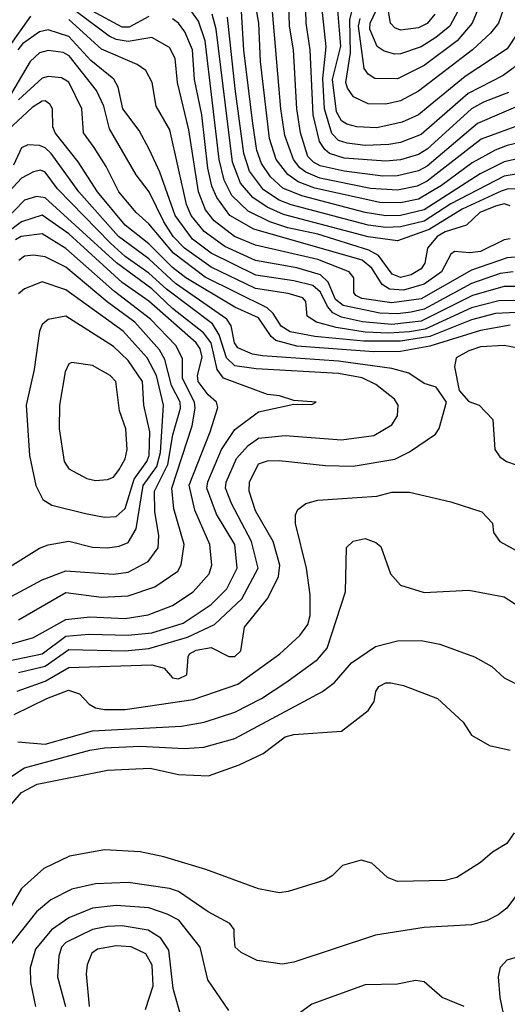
# Model space of a CAD drawing. Extents: x 501367 to 657802, y 482273 to 547541.
# Tile 661 of 714: x 629179 to 630825, y 495752 to 499077. Entities that reach past the tile are written whole.
import ezdxf

# ---------------------------------------------------------------- set-up
doc = ezdxf.new("R2010")
doc.units = 0

msp = doc.modelspace()

# ---------------------------------------------------------------- linework, layer by layer
at = {"layer": '0CON20XD'}
for points in [[(630933.8, 499145), (630825, 498978.6), (630683.3, 498885), (630565, 498788.3), (630525, 498755.6), (630469.9, 498730.1), (630385, 498711.6), (630316.7, 498715), (630283.8, 498723.9), (630265, 498735.2), (630248.9, 498765), (630235.6, 498874.4), (630263, 498987), (630242, 499245)], [(630985, 499083.3), (630896, 498965), (630845, 498912.7), (630811.6, 498888.4), (630693.1, 498826.9), (630535, 498688.6), (630465, 498661.7), (630425.1, 498654.9), (630345, 498652.2), (630285, 498659.2), (630255, 498668.4), (630232.6, 498692.6), (630207.8, 498775), (630201.9, 498878.1), (630213.3, 498985), (630188.3, 499228.3)], [(630767.9, 499212.1), (630706.3, 499065), (630655.6, 499005), (630545, 498922.2), (630455, 498876.4), (630377.9, 498877.9), (630355, 498892.8), (630342.2, 498912.2), (630322.3, 499055), (630328.9, 499081.1)], [(630818.5, 499128.5), (630796.2, 499065), (630768.9, 499031.1), (630708.1, 498975), (630525, 498834.8), (630465, 498802.8), (630415, 498791.6), (630355, 498792.4), (630306.2, 498816.2), (630285.2, 498845), (630279.6, 498865), (630295.7, 498964.3), (630293.9, 499076.1), (630319.4, 499185)], [(630895, 498278), (630825, 498272.4), (630705, 498231.2), (630535, 498134.1), (630435, 498120.9), (630334.6, 498135), (630313.9, 498145), (630307.5, 498155), (630306.7, 498205), (630291.8, 498225), (630185, 498267.1), (629975, 498315.7), (629903.8, 498345), (629835, 498397.6), (629806.1, 498435), (629782, 498495), (629750, 498705), (629711.6, 498865), (629703.9, 498945), (629685, 498983.1), (629625, 499016.1), (629545, 499002.4), (629505, 499009.6), (629480.8, 499020.8), (629289.8, 499165)], [(630835, 498448.6), (630815, 498454.4), (630785, 498446.4), (630732.5, 498425), (630687.1, 498382.9), (630615, 498360.3), (630588, 498345), (630555.5, 498305), (630546.8, 498255), (630534.1, 498235), (630501.1, 498215), (630465, 498205.6), (630436.9, 498216.9), (630390.1, 498280.1), (630358.2, 498298.2), (630185, 498352.3), (630084, 498374), (630023.8, 498393.8), (629950.6, 498430.6), (629895, 498483.2), (629869.2, 498535), (629852.6, 498605), (629805.3, 499005.3), (629782, 499072), (629737.6, 499135)], [(630905, 498671.1), (630825, 498652.1), (630784.1, 498635.9), (630707.1, 498592.9), (630602.9, 498517.1), (630525, 498470), (630465, 498458.6), (630395, 498459.2), (630175, 498507.4), (630119.3, 498529.3), (630084.1, 498554.1), (630045.1, 498605), (630022.5, 498675), (629992.1, 498935), (629986.2, 499065), (629970.4, 499155)], [(630885, 498726.6), (630737.3, 498672.7), (630555, 498531.1), (630520.5, 498515), (630455, 498501), (630363.9, 498506.1), (630191.8, 498541.8), (630145, 498561.6), (630125, 498576.4), (630103.2, 498605), (630074.6, 498685), (630060.9, 498775), (630029.6, 499145)], [(630895, 498799.5), (630725, 498726.4), (630555, 498582.5), (630525, 498566.2), (630455, 498549.9), (630405, 498548.4), (630275, 498564.9), (630193.1, 498583.1), (630170.6, 498595), (630151.5, 498615), (630126.9, 498695), (630115.1, 498775.1), (630102.9, 498975), (630090.1, 499055), (630088.1, 499135)], [(630828.9, 498831.1), (630745, 498798.3), (630705, 498775.8), (630555, 498639.8), (630525, 498621.6), (630465, 498603.2), (630415, 498598.8), (630275, 498609.3), (630225.3, 498625.3), (630208.6, 498638.6), (630191.1, 498665), (630169.6, 498755), (630159.9, 498975), (630146.4, 499065), (630143.4, 499155)], [(629615, 499086.9), (629548.8, 499051.2), (629525, 499051.2), (629425, 499104.9)], [(630905, 498616.5), (630815, 498596.1), (630733.8, 498556.2), (630545, 498434.9), (630465, 498415.7), (630415, 498414.7), (630345, 498425.5), (630131.3, 498481.3), (630067.4, 498507.4), (630025.4, 498545.4), (629995, 498591.2), (629980, 498635), (629965.9, 498725.9), (629936, 498974), (629928, 499105)], [(630658.4, 499105), (630631.2, 499055), (630583.9, 499016.1), (630535, 498985.2), (630465, 498960.9), (630445, 498960), (630409.9, 498969.9), (630385.5, 498985.5), (630361.2, 499045), (630362.2, 499065), (630382.9, 499107.1)], [(630580.2, 499095), (630555, 499063.5), (630525, 499048.5), (630465, 499041.7), (630445, 499049.5), (630431, 499065), (630424.2, 499104.2)], [(629215, 499087.9), (629141.9, 498985)], [(630845, 498224.9), (630800.9, 498219.1), (630705, 498186.1), (630545, 498099.6), (630501.1, 498088.9), (630455, 498083), (630395.1, 498085.1), (630271.5, 498111.5), (630245, 498132.2), (630220.1, 498190.1), (630194.9, 498214.9), (630115, 498238.9), (629975, 498263.1), (629871.1, 498311.1), (629801.3, 498361.3), (629758.3, 498415), (629742.5, 498452.5), (629685.2, 498705.2), (629639.1, 498785), (629626.2, 498865), (629605.2, 498905.2), (629575.2, 498925.2), (629455, 498977.3), (629345, 499076.7)], [(630835, 498336.3), (630815, 498333), (630735, 498293.3), (630699, 498289), (630646.7, 498293.3), (630634.7, 498285.3), (630603, 498225), (630545, 498183.7), (630475, 498163.8), (630427, 498167), (630402.7, 498182.7), (630367.8, 498237.8), (630335, 498264.4), (629969.4, 498369.4), (629888.5, 498415), (629844.1, 498475.9), (629828, 498515), (629814.4, 498575), (629793.3, 498755), (629769.2, 498875), (629762.6, 498975), (629736, 499036), (629714.9, 499064.9), (629695, 499079.6)], [(630903.1, 498506.9), (630825, 498503.9), (630805, 498497.8), (630673.4, 498436.6), (630561.4, 498368.6), (630455, 498330.2), (630355, 498343.2), (630069.2, 498419.2), (630014.2, 498444.1), (629965.7, 498475.7), (629924.6, 498525), (629896.9, 498595), (629842.3, 499045), (629829, 499095)], [(630895, 498561.9), (630815, 498548.7), (630635, 498454.3), (630545, 498396.4), (630465, 498377.2), (630415, 498374.9), (630355, 498382.9), (630095, 498451.8), (630055, 498467.3), (630001.6, 498501.6), (629955, 498565.3), (629935.1, 498625.1), (629906.7, 498843.3), (629880.7, 499085)], [(630895, 498175.6), (630815, 498175.6), (630707.9, 498145), (630535, 498059), (630435, 498047.9), (630336.1, 498056.1), (630265, 498071.8), (630236.5, 498086.5), (630217.7, 498107.7), (630195, 498156), (630168.6, 498178.6), (630105, 498195.3), (629976.2, 498213.8), (629825, 498288.2), (629762.6, 498335), (629703.8, 498415), (629652.1, 498562.1), (629616.7, 498636.7), (629582.2, 498702.2), (629526.7, 498775), (629511.7, 498848.3), (629496.2, 498876.2), (629419.1, 498939.1), (629345, 499020), (629275, 499042.8), (629245, 499036.1), (629188.3, 498995), (629172.5, 498975)], [(630915, 498128.8), (630797.2, 498127.2), (630705, 498103.5), (630548, 498032), (630495, 498022.6), (630425, 498017.6), (630345, 498021.6), (630247, 498037), (630180.9, 498055), (630150, 498075), (630145.4, 498125), (630135, 498137.1), (630085, 498151.5), (629975, 498168.8), (629825, 498241.2), (629735, 498305.1), (629697.5, 498345), (629665, 498393.5), (629615.8, 498495.8), (629572.5, 498552.5), (629481.8, 498708.2), (629462.4, 498785), (629437.6, 498837.6), (629345.2, 498955), (629325, 498965.2), (629275, 498972.3), (629245.4, 498965), (629214, 498935), (629077.2, 498705)], [(630905, 498090), (630786, 498084), (630705, 498063), (630563.2, 498006.8), (630465, 497991.4), (630340.7, 497990.7), (630175, 498007.3), (630092.1, 498022.1), (630061.2, 498041.2), (630034.2, 498084.2), (630014, 498104), (629805, 498206.9), (629697.7, 498287.7), (629615, 498387.1), (629571.7, 498425), (629514, 498495), (629470.9, 498580.9), (629429.8, 498645), (629394.7, 498695), (629388.8, 498775), (629345, 498865.9), (629319.8, 498879.8), (629275, 498884.8), (629255, 498878.9), (629175, 498805.5)], [(630835, 498045.1), (630735, 498027.5), (630564, 497974), (630465, 497956.7), (630374.7, 497954.7), (630114.6, 497974.6), (630043.2, 497993.2), (630027.4, 498007.4), (629985, 498070.4), (629905.6, 498105.6), (629739.4, 498205), (629695, 498240.2), (629615, 498320.1), (629535, 498382.7), (629441.5, 498495), (629376.5, 498596.5), (629298, 498695), (629291.1, 498715), (629289.8, 498775), (629280.8, 498790.8), (629265, 498802.2), (629255, 498802), (629220.5, 498779.5), (629139.9, 498705)], [(629170.6, 496809.4), (629265, 496843.1), (629345, 496889.4), (629625, 496898.8), (629666.7, 496886.7), (629695, 496854.7), (629715, 496851.1), (629743.3, 496865), (629747.1, 496925), (629752.3, 496935), (629775, 496948.2), (629825, 496956.3), (629885, 496925.9), (629905, 496925.9), (629925.3, 496945), (629938.4, 497025), (630016.7, 497123.3), (630053, 497197), (630057.1, 497235), (630034.3, 497314.3), (629975, 497418.2), (629953.1, 497485), (629954.8, 497515), (629985, 497576.6), (630015, 497586.7), (630055, 497588.6), (630211, 497571), (630305, 497568.9), (630445, 497592.5), (630495, 497617.5), (630582.7, 497677.3), (630595.8, 497695.8), (630620, 497785), (630585, 497836.2), (630545, 497848.1), (630493.1, 497883.1), (630435, 497899.3), (630255, 497924.1), (629998.8, 497941.2), (629965, 497947.4), (629915, 497969.1), (629903.8, 497985), (629892.6, 498042.6), (629878, 498065), (629705, 498185.6), (629615, 498269.6), (629512.6, 498345), (629378.8, 498495), (629285, 498625.2), (629265, 498644.1), (629245, 498651.7), (629205.8, 498654.2), (629185, 498644.4), (629157.8, 498585)], [(629175, 496872.6), (629265, 496893.9), (629345, 496950.6), (629535, 496945.9), (629615, 496953.3), (629745, 496991.5), (629836, 497034), (629929.3, 497120.7), (629984.4, 497225), (629961.8, 497315), (629893.5, 497443.5), (629873.2, 497495), (629875.4, 497514.6), (629910.8, 497595), (629950.7, 497639.3), (629985, 497663.6), (630075, 497673), (630265, 497657.5), (630375, 497672.9), (630435, 497708.1), (630455, 497738.8), (630457.2, 497775), (630443.9, 497795), (630381.5, 497845), (630335, 497867.4), (630255, 497882.2), (629977.6, 497897.6), (629905, 497907.7), (629877.2, 497935), (629852, 498012), (629829.3, 498049.3), (629675, 498166.7), (629615, 498221.1), (629535, 498277.4), (629485, 498321.5), (629306.2, 498505), (629265, 498561.4), (629248.7, 498568.7), (629225, 498562.5), (629185, 498541), (629142.1, 498495)], [(629135, 496911.1), (629254.1, 496935.9), (629335, 496994.9), (629412.3, 497002.3), (629545, 496998.2), (629625, 497006.7), (629730.6, 497039.4), (629825, 497101.5), (629878.7, 497155), (629913, 497225), (629905.1, 497305.1), (629843.3, 497406.7), (629810.3, 497495), (629813.8, 497516.2), (629860, 497625), (629905, 497692.5), (629985, 497752.5), (630105, 497778.8), (630165, 497777.5), (630180, 497785), (630105, 497791.2), (630056.4, 497806.4), (630015, 497811.5), (629866.5, 497866.5), (629845.8, 497895.8), (629825.1, 497985), (629799.8, 498019.8), (629695, 498101.7), (629625, 498167.4), (629505.4, 498255.4), (629265, 498475.5), (629235, 498479.3), (629195, 498467.6), (629124.6, 498395.4)], [(629055, 496942.3), (629225, 496991), (629335, 497051.2), (629415, 497060), (629535, 497054.5), (629612.9, 497067.1), (629695, 497098.6), (629764.1, 497145), (629818.1, 497205), (629827.1, 497235), (629820.7, 497305), (629770.1, 497420.1), (629751.1, 497505), (629822.1, 497685), (629847.3, 497767.3), (629843.2, 497785), (629815, 497809.8), (629781.1, 497855), (629779.4, 497875), (629795, 497937.5), (629787.6, 497965), (629774.5, 497985), (629615, 498126.2), (629525, 498189.7), (629345, 498353.2), (629255, 498416.1), (629185, 498393.6), (629134.5, 498355.5)], [(629175, 497050.2), (629335, 497142.8), (629455, 497126.3), (629545, 497130.7), (629635, 497161.1), (629712.7, 497215), (629724.3, 497235.7), (629734.4, 497305), (629699.7, 497425), (629692.6, 497495), (629761.3, 497705), (629771.8, 497765), (629769.2, 497785), (629728.8, 497865), (629728.5, 497931.5), (629707.1, 497975), (629620.3, 498065), (629499.2, 498159.2), (629335, 498304.5), (629255, 498353.6), (629183.3, 498345), (629165, 498332.7)], [(629135, 497121.6), (629254.6, 497185.4), (629335, 497215.2), (629495, 497204.8), (629545, 497210.6), (629612.3, 497247.7), (629646.7, 497293.3), (629649, 497335), (629634.5, 497415), (629633.5, 497485), (629679.5, 497575), (629695.8, 497675), (629721.5, 497765), (629720.6, 497785), (629691.7, 497841.7), (629669.2, 497929.2), (629651.3, 497961.3), (629567.7, 498055), (629473.9, 498123.9), (629335, 498241.2), (629265, 498276), (629225, 498281.3), (629195, 498277.6), (629176.2, 498263.8)], [(629137.5, 497225), (629245, 497292.5), (629275, 497303.3), (629345, 497315.3), (629425, 497295.7), (629475, 497293), (629515, 497298.8), (629545, 497311.8), (629572.3, 497357.7), (629595.9, 497504.1), (629641.6, 497568.4), (629653.9, 497615), (629664.8, 497775), (629640.7, 497875), (629609, 497935), (629528.1, 498025), (629335, 498164.4), (629255, 498191.6), (629195, 498167.8), (629175, 498150.4)], [(629465, 497396.9), (629505, 497399.5), (629535, 497426.2), (629565.4, 497524.6), (629608.5, 497585), (629615.4, 497605.4), (629617.9, 497685), (629597.5, 497775), (629593.3, 497855), (629545, 497926.2), (629495, 497972.9), (629335, 498075.7), (629275, 498064.5), (629255, 498046.9), (629245.3, 498025), (629228, 497895), (629200.8, 497775), (629211.6, 497605), (629233.3, 497503.3), (629256.4, 497456.4), (629287.6, 497437.6), (629400.8, 497409.2), (629465, 497396.9)], [(630980, 497945), (630815, 497977), (630735, 497971.7), (630695, 497958.7), (630653.1, 497935), (630647.1, 497905), (630662.5, 497825), (630695, 497787.5), (630730, 497775), (630777, 497727), (630783.3, 497625), (630800.5, 497600.5), (630822.5, 497585), (630855, 497573.3)], [(629435, 497520.5), (629475, 497524.5), (629495, 497532.2), (629515, 497557.8), (629535, 497594.2), (629541.4, 497625), (629537.4, 497695), (629515.8, 497755.8), (629503.8, 497855), (629484.5, 497875), (629425, 497909.3), (629355, 497919.2), (629345, 497914.2), (629332.3, 497887.7), (629313.4, 497775), (629312.5, 497695), (629329.3, 497585), (629345, 497559.5), (629405, 497527.5), (629435, 497520.5)], [(629160.2, 496730.2), (629270, 496785), (629343.3, 496813.3), (629380.1, 496800.1), (629413.2, 496765), (629435, 496753.2), (629465, 496747.4), (629535, 496747.3), (629765, 496781.2), (629915, 496833.4), (630057.7, 496935), (630125, 496997.1), (630151.3, 497035), (630159.3, 497065), (630159.3, 497135), (630147.4, 497225), (630110, 497375), (630110.5, 497405), (630117.8, 497422.2), (630145, 497442.7), (630185.3, 497454.7), (630385, 497467.6), (630435, 497481.8), (630495, 497480.9), (630635, 497448.8), (630738.8, 497415), (630775, 497376.7), (630778.8, 497345), (630800, 497315), (630958.3, 497228.3)], [(629172, 496638), (629265, 496630.9), (629425, 496675.2), (629725, 496691.2), (629802, 496705), (629905, 496738.9), (629995, 496784.8), (630080.5, 496840.5), (630184.2, 496915.8), (630216.8, 496955), (630278.5, 497145), (630282.5, 497295), (630304.6, 497315.4), (630345, 497324.3), (630381.7, 497311.7), (630398.3, 497298.3), (630430.6, 497205), (630465, 497166.9), (630545, 497142.2), (630695, 497150.5), (630815, 497128.1), (630865.8, 497095)], [(629145, 496518.4), (629195, 496550.6), (629415, 496609.9), (629465, 496617.8), (629585, 496623.3), (629735, 496616), (629800.3, 496620.2), (629905, 496649.8), (630201.3, 496808.7), (630241.9, 496838.1), (630298.9, 496905), (630380.3, 496959.7), (630455, 496979.2), (630535, 496980), (630597.9, 496967.9), (630715, 496925.5), (630772.7, 496892.7), (630815, 496854.5), (630885, 496819.2)], [(629128.3, 496401.7), (629185, 496467.1), (629238.1, 496495), (629475, 496542.4), (629619.1, 496549.1), (629715, 496528.3), (629816.2, 496523.8), (629919.7, 496560.3), (630000.7, 496599.3), (630075, 496655.3), (630105, 496663.2), (630265, 496674.4), (630355.4, 496744.6), (630375.6, 496775), (630381.7, 496808.3), (630391.2, 496825), (630415, 496838), (630432.3, 496837.7), (630475, 496828.1), (630590, 496785), (630676, 496705), (630705, 496661.2), (630765.6, 496625.6), (630835, 496610.5)], [(630848.8, 496331.2), (630824.2, 496295), (630775, 496265.6), (630735, 496230.6), (630655, 496180), (630615, 496170), (630455, 496167.1), (630420.3, 496180.3), (630368.2, 496228.2), (630331.7, 496238.3), (630268.8, 496221.2), (630234.2, 496185.8), (630208.8, 496171.2), (630085, 496132.5), (630055, 496128.6), (629985, 496141.5), (629807.1, 496207.1), (629665, 496249.6), (629585, 496266.9), (629465, 496273.2), (629347.3, 496252.7), (629259.9, 496210.1), (629185, 496142.8), (629115.6, 496024.4)], [(630895, 496172.5), (630823.3, 496076.7), (630795, 496054.3), (630755, 496034.4), (630705, 496020), (630545, 496011.2), (630380, 495985), (630105, 495894.7), (630065, 495887.5), (629980.5, 495900.5), (629926.9, 495926.9), (629905.8, 495945), (629903.2, 495983.2), (629902.9, 496005), (629888.6, 496025), (629815, 496064.7), (629715, 496132.9), (629685, 496143), (629545, 496162.8), (629435, 496159.3), (629355, 496140.7), (629283.8, 496105), (629235.7, 496064.3), (629140.5, 495945)], [(629885, 495731.4), (629813.8, 495835), (629788, 495945), (629715.7, 496035.7), (629676.9, 496056.9), (629615, 496078.1), (629505, 496085.2), (629425, 496076.4), (629345, 496044.3), (629286.4, 496003.6), (629231.8, 495938.2), (629214.3, 495875), (629214.7, 495825.3), (629232, 495745)], [(629724.7, 495705), (629696.5, 495805), (629682, 495935), (629655.1, 495975.1), (629612.9, 496002.9), (629525, 496016.5), (629475, 496014.5), (629425, 496004.2), (629335, 495960.4), (629320.2, 495945), (629310.8, 495915), (629306.1, 495845), (629332.9, 495745)], [(629603.5, 495735), (629629.8, 495815), (629625.7, 495884.3), (629605, 495922.7), (629555, 495945.6), (629505, 495949.3), (629441.8, 495938.2), (629422.1, 495925), (629406.6, 495885), (629403.6, 495855), (629413.6, 495745)], [(630826.3, 495656.3), (630800.8, 495775), (630796.1, 495845), (630802.8, 495877.2), (630825, 495901.9), (630895, 495922.1)], [(630680, 495745), (630605.5, 495775.5), (630545, 495828.1), (630515, 495832.9), (630455, 495820), (630345, 495817.8), (630165, 495752.2), (630086.7, 495695)]]:
    msp.add_lwpolyline(points, dxfattribs=at)

doc.saveas('drawing.dxf')
